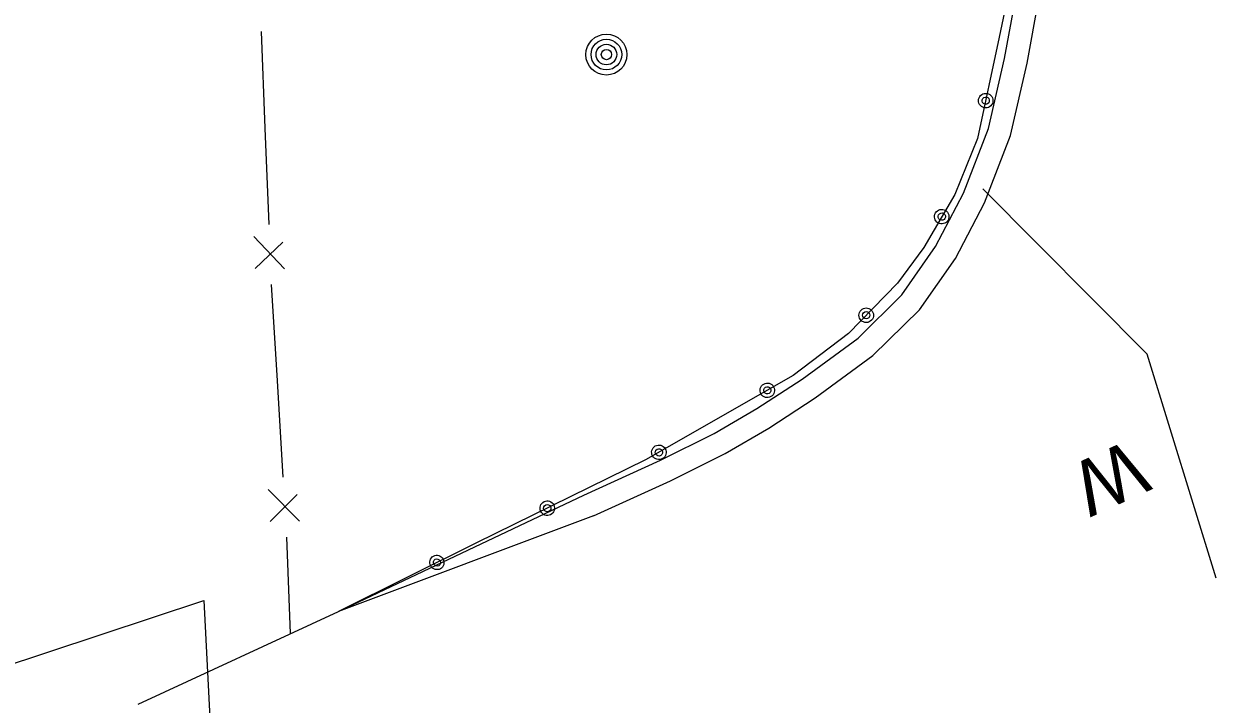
# Model space of a CAD drawing. Extents: x 589250 to 1188077, y 162953 to 363065.
# Drawn here: x 594095.4 to 594225, y 188397.6 to 188471.6 of the extents above; entities that cross this region are included whole.
import ezdxf

# ---------------------------------------------------------------- set-up
doc = ezdxf.new("R2010")
doc.units = 0
for name, color, linetype in [('E_AREA', 7, 'Continuous'), ('E_BMGRD_P', 7, 'Continuous'), ('E_FEN_P', 7, 'Continuous'), ('E_MISCPROP', 7, 'Continuous'), ('E_RDWY', 7, 'Continuous'), ('E_RDWY_C_and_G', 7, 'Continuous'), ('E_RDWY_Gravel', 7, 'Continuous'), ('E_WAL', 7, 'Continuous'), ('E_WAL_Text', 7, 'Continuous')]:
    doc.layers.add(name, color=color, linetype=linetype)

msp = doc.modelspace()

# ---------------------------------------------------------------- linework, layer by layer
at = {"layer": 'E_AREA'}
for p, q in [((594085.58, 188399.16), (594114.92, 188408.89)), ((594114.92, 188408.89), (594118.2, 188347.73))]:
    msp.add_line(p, q, dxfattribs=at)
at = {"layer": 'E_BMGRD_P'}
for p, q in [((594202.48, 188475.1), (594201.45, 188470.18)), ((594201.45, 188470.18), (594199.08, 188459.14)), ((594199.08, 188459.14), (594196.61, 188453.06)), ((594196.61, 188453.06), (594193.23, 188447.28)), ((594193.23, 188447.28), (594190.37, 188443.39)), ((594190.37, 188443.39), (594185.05, 188437.93)), ((594185.05, 188437.93), (594179.02, 188433.34)), ((594179.02, 188433.34), (594162.99, 188424.17)), ((594162.99, 188424.17), (594144.61, 188415.16)), ((594144.61, 188415.16), (594129.59, 188407.69))]:
    msp.add_line(p, q, dxfattribs=at)
for centre, major_axis, ratio in [((594199.97, 188463.26), (0.166, 0.773), 0.999575), ((594199.97, 188463.26), (0.084, 0.389), 0.999575), ((594195.19, 188450.64), (0.399, 0.683), 0.999869), ((594195.2, 188450.64), (0.201, 0.344), 0.999869), ((594186.98, 188439.91), (0.552, 0.566), 0.999988), ((594186.98, 188439.91), (0.278, 0.285), 0.999988), ((594176.22, 188431.74), (0.686, 0.393), 0.999968), ((594176.22, 188431.74), (0.346, 0.198), 0.999968), ((594164.43, 188425), (0.686, 0.393), 0.999968), ((594164.43, 188424.99), (0.346, 0.198), 0.999968), ((594152.29, 188418.92), (0.71, 0.348), 0.99994), ((594152.29, 188418.92), (0.358, 0.175), 0.99994), ((594140.29, 188413.01), (0.38, -0.694), 0.960543), ((594140.29, 188413.01), (0.191, -0.349), 0.960543)]:
    msp.add_ellipse(centre, major_axis=major_axis, ratio=ratio, dxfattribs=at)
at = {"layer": 'E_FEN_P'}
for p, q in [((594121.62, 188460.27), (594121.21, 188470.78)), ((594122.03, 188449.77), (594121.62, 188460.27)), ((594123.7, 188444.94), (594120.37, 188448.47)), ((594120.51, 188444.98), (594123.52, 188447.86)), ((594122.94, 188432.77), (594122.3, 188443.26)), ((594123.58, 188422.28), (594122.94, 188432.77)), ((594125.35, 188417.49), (594121.94, 188420.95)), ((594122.15, 188417.46), (594125.1, 188420.4)), ((594124.37, 188405.27), (594123.95, 188415.78))]:
    msp.add_line(p, q, dxfattribs=at)
at = {"layer": 'E_MISCPROP'}
for radius in [2.23, 1.67, 1.12, 0.558]:
    msp.add_circle((594158.72, 188468.27), radius, dxfattribs=at)
at = {"layer": 'E_RDWY'}
msp.add_line((594157.3, 188418.07), (594129.59, 188407.69), dxfattribs=at)
at = {"layer": 'E_RDWY_C_and_G'}
for p, q in [((594202.03, 188467.85), (594203.27, 188474.68)), ((594204.48, 188467.35), (594205.75, 188474.37)), ((594200.26, 188460.21), (594202.03, 188467.85)), ((594202.66, 188459.48), (594204.48, 188467.35)), ((594197.56, 188453.18), (594200.26, 188460.21)), ((594199.84, 188452.15), (594202.66, 188459.48)), ((594194.53, 188447.37), (594197.56, 188453.18)), ((594196.67, 188446.07), (594199.84, 188452.15)), ((594190.86, 188442.13), (594194.53, 188447.37)), ((594192.77, 188440.51), (594196.67, 188446.07)), ((594186.09, 188437.43), (594190.86, 188442.13)), ((594187.71, 188435.52), (594192.77, 188440.51)), ((594180.01, 188432.97), (594186.09, 188437.43)), ((594181.44, 188430.91), (594187.71, 188435.52)), ((594175.08, 188429.77), (594180.01, 188432.97)), ((594176.4, 188427.64), (594181.44, 188430.91)), ((594170.44, 188427.06), (594175.08, 188429.77)), ((594164.62, 188424.14), (594170.44, 188427.06)), ((594171.63, 188424.86), (594176.4, 188427.64)), ((594156.27, 188420.34), (594164.62, 188424.14)), ((594165.69, 188421.89), (594171.63, 188424.86)), ((594157.3, 188418.07), (594165.69, 188421.89))]:
    msp.add_line(p, q, dxfattribs=at)
at = {"layer": 'E_RDWY_Gravel'}
for p, q in [((594131.11, 188408.39), (594156.27, 188420.34)), ((594129.59, 188407.69), (594131.11, 188408.39))]:
    msp.add_line(p, q, dxfattribs=at)
at = {"layer": 'E_WAL'}
for p, q in [((594217.52, 188435.68), (594199.65, 188453.65)), ((594225.04, 188411.3), (594217.52, 188435.68)), ((594107.78, 188397.6), (594129.59, 188407.69))]:
    msp.add_line(p, q, dxfattribs=at)

# ---------------------------------------------------------------- texts
at = {"layer": 'E_WAL_Text'}
msp.add_text('W', height=6, rotation=204.4515, dxfattribs=at).set_placement((594215.74, 188426.5))

doc.saveas('drawing.dxf')
